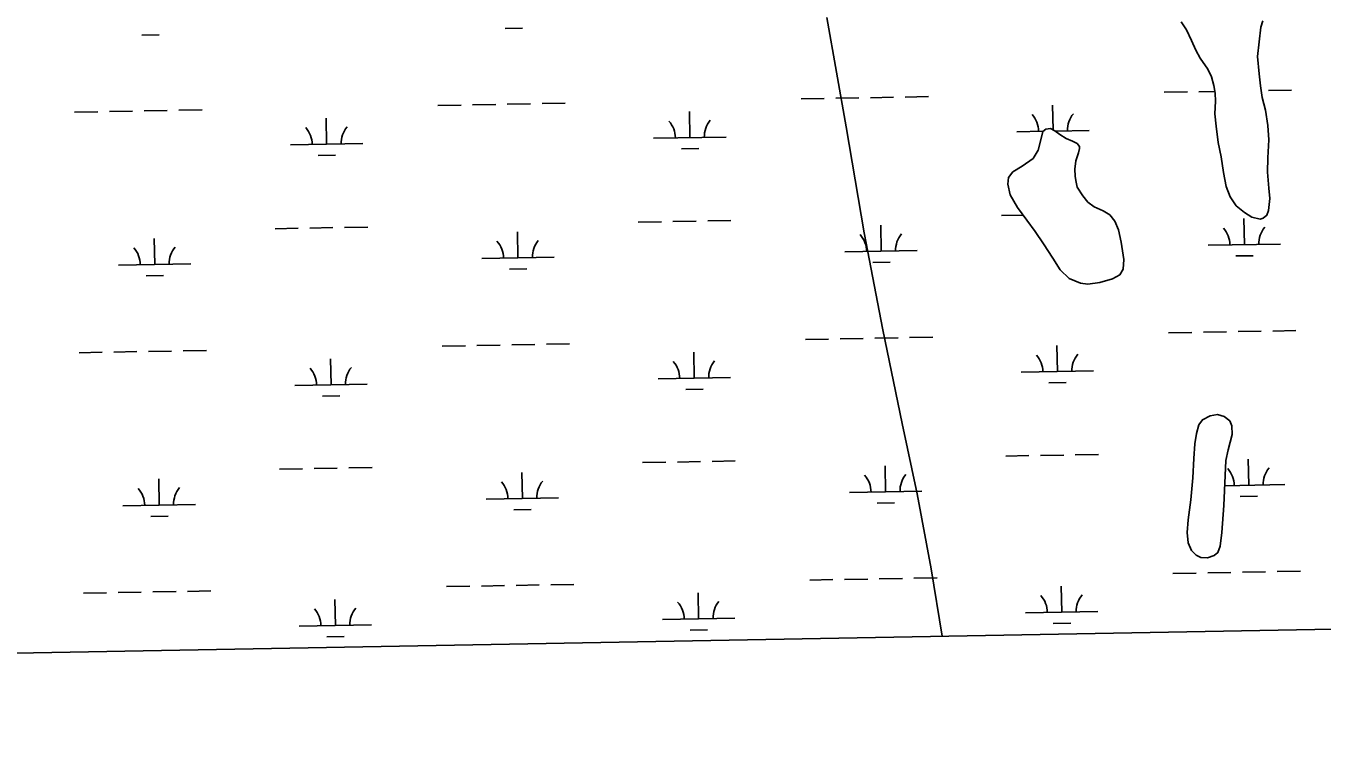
# Model space of a CAD drawing. Extents: x 3925854 to 3964121, y 224593 to 250589.
# Drawn here: x 3936067 to 3937858, y 230028 to 231003 of the extents above; entities that cross this region are included whole.
import ezdxf

# ---------------------------------------------------------------- set-up
doc = ezdxf.new("R2010")
doc.units = 0
for name, color, linetype in [('V-GRID-FRAM', 7, 'Continuous'), ('V-TOPO-SHOR', 7, 'Continuous'), ('V-WETL-SWMP', 7, 'Continuous')]:
    doc.layers.add(name, color=color, linetype=linetype)

msp = doc.modelspace()

# ---------------------------------------------------------------- linework, layer by layer
at = {"layer": 'V-GRID-FRAM'}
msp.add_lwpolyline([(3929791.517, 248207.597), (3961703.892, 248787.859), (3962042.387, 230608.264), (3930114.146, 230027.713), (3929791.517, 248207.597)], dxfattribs=at)
at = {"layer": 'V-TOPO-SHOR'}
for points in [[(3937333.083, 230158.975), (3937317.849, 230252.051), (3937298.634, 230355.752), (3937278.027, 230453.134), (3937251.342, 230582.516), (3937225.451, 230716.636), (3937200.566, 230862.998), (3937173.71, 231014.497)], [(3937776.134, 231009.594), (3937773.551, 231000.896), (3937768.949, 230960.559), (3937771.094, 230936.628), (3937772.853, 230919.816), (3937775.599, 230903.991), (3937779.927, 230886.188), (3937783.261, 230864.825), (3937784.619, 230845.244), (3937783.201, 230820.328), (3937782.583, 230800.356), (3937784.531, 230778.6), (3937786.093, 230764.162), (3937784.094, 230747.749), (3937781.911, 230741.03), (3937776.765, 230737.081), (3937772.411, 230735.703), (3937761.142, 230738.091), (3937750.868, 230744.63), (3937739.608, 230754.137), (3937731.121, 230766.408), (3937725.798, 230780.853), (3937721.87, 230800.237), (3937718.931, 230821.6), (3937714.804, 230841.578), (3937711.671, 230864.129), (3937710.11, 230881.336), (3937710.727, 230898.539), (3937710.545, 230909.811), (3937708.58, 230920.295), (3937705.433, 230932.561), (3937700.305, 230943.048), (3937689.647, 230958.29), (3937683.728, 230969.175), (3937677.811, 230982.433), (3937670.713, 230997.472), (3937663.608, 231008.556)], [(3937519.732, 230779.937), (3937527.627, 230767.865), (3937534.341, 230759.154), (3937543.428, 230752.419), (3937555.88, 230747.063), (3937564.772, 230741.314), (3937571.881, 230732.803), (3937576.808, 230720.732), (3937580.74, 230703.523), (3937584.07, 230679.59), (3937583.261, 230666.339), (3937578.901, 230658.632), (3937568.809, 230652.912), (3937551.202, 230647.792), (3937534.388, 230645.64), (3937524.502, 230646.84), (3937508.69, 230653.385), (3937496.248, 230665.663), (3937486.182, 230681.498), (3937473.157, 230701.489), (3937461.708, 230718.313), (3937450.061, 230734.148), (3937437.231, 230751.569), (3937427.169, 230769.38), (3937423.825, 230783.82), (3937425.025, 230793.114), (3937430.769, 230800.821), (3937443.635, 230808.911), (3937458.876, 230819.57), (3937465.813, 230830.832), (3937469.986, 230847.044), (3937472.176, 230856.731), (3937476.53, 230859.889), (3937482.858, 230860.87), (3937488.787, 230857.499), (3937495.703, 230852.746), (3937504.596, 230847.196), (3937513.093, 230843.428), (3937519.616, 230840.253), (3937522.97, 230835.899), (3937523.167, 230833.329), (3937521.576, 230827.398), (3937517.803, 230816.13), (3937516.404, 230804.86), (3937517.183, 230794.773), (3937517.967, 230789.037), (3937519.732, 230779.937)], [(3937725.3, 230401.946), (3937722.251, 230339.656), (3937719.828, 230302.282), (3937717.432, 230283.302), (3937714.255, 230274.604), (3937709.109, 230270.459), (3937700.008, 230267.503), (3937690.515, 230267.516), (3937683.992, 230270.887), (3937677.672, 230277.223), (3937673.14, 230288.106), (3937671.97, 230302.149), (3937673.181, 230319.944), (3937676.976, 230347.627), (3937679.388, 230378.079), (3937681.004, 230404.576), (3937682.415, 230424.745), (3937684.611, 230439.179), (3937687.988, 230451.238), (3937692.743, 230458.154), (3937703.628, 230463.478), (3937713.717, 230465.443), (3937722.81, 230462.661), (3937730.515, 230456.521), (3937733.472, 230449.595), (3937733.851, 230437.729), (3937728.485, 230416.774), (3937725.3, 230401.946)]]:
    msp.add_lwpolyline(points, dxfattribs=at)
at = {"layer": 'V-WETL-SWMP'}
for p, q in [((3936729.332, 230999.007), (3936753.328, 230999.443)), ((3937670.713, 230997.472), (3937663.608, 231008.555)), ((3937677.812, 230982.433), (3937670.713, 230997.472)), ((3937773.552, 231000.896), (3937768.95, 230960.559)), ((3937776.134, 231009.594), (3937773.552, 231000.896)), ((3936227.507, 230989.882), (3936251.503, 230990.319)), ((3937683.727, 230969.175), (3937677.812, 230982.433)), ((3937689.646, 230958.29), (3937683.727, 230969.175)), ((3937768.95, 230960.559), (3937771.094, 230936.627)), ((3937700.305, 230943.049), (3937689.646, 230958.29)), ((3937705.433, 230932.561), (3937700.305, 230943.049)), ((3937708.581, 230920.296), (3937705.433, 230932.561)), ((3937771.094, 230936.627), (3937772.852, 230919.815)), ((3937282.207, 230904.403), (3937314.202, 230904.985)), ((3937640.056, 230910.91), (3937672.051, 230911.491)), ((3937688.048, 230911.782), (3937710.1, 230912.183)), ((3937710.544, 230909.812), (3937708.581, 230920.296)), ((3937710.727, 230898.539), (3937710.544, 230909.812)), ((3937772.852, 230919.815), (3937775.599, 230903.991)), ((3937784.032, 230913.527), (3937816.027, 230914.109)), ((3936636.406, 230892.66), (3936668.4, 230893.242)), ((3936684.398, 230893.533), (3936716.393, 230894.114)), ((3936732.39, 230894.405), (3936764.385, 230894.987)), ((3936780.382, 230895.278), (3936812.377, 230895.86)), ((3937138.231, 230901.785), (3937170.226, 230902.367)), ((3937186.223, 230902.657), (3937218.218, 230903.239)), ((3937234.215, 230903.53), (3937266.21, 230904.112)), ((3937486.385, 230858.866), (3937485.757, 230893.359)), ((3937710.111, 230881.335), (3937710.727, 230898.539)), ((3937775.599, 230903.991), (3937779.927, 230886.187)), ((3936134.581, 230883.535), (3936166.575, 230884.117)), ((3936182.573, 230884.408), (3936214.567, 230884.99)), ((3936230.565, 230885.281), (3936262.56, 230885.862)), ((3936278.557, 230886.153), (3936310.552, 230886.735)), ((3936482.762, 230839.116), (3936482.107, 230875.11)), ((3936984.587, 230848.241), (3936983.932, 230884.235)), ((3937711.671, 230864.128), (3937710.111, 230881.335)), ((3937779.927, 230886.187), (3937783.26, 230864.825)), ((3937436.42, 230856.456), (3937472.706, 230857.116)), ((3937469.987, 230847.044), (3937472.175, 230856.731)), ((3937472.175, 230856.731), (3937476.53, 230859.889)), ((3937476.53, 230859.889), (3937482.859, 230860.87)), ((3937482.859, 230860.87), (3937488.787, 230857.5)), ((3937488.787, 230857.5), (3937495.703, 230852.745)), ((3937488.916, 230857.411), (3937536.404, 230858.274)), ((3937495.703, 230852.745), (3937504.595, 230847.196)), ((3937714.805, 230841.579), (3937711.671, 230864.128)), ((3937783.26, 230864.825), (3937784.619, 230845.245)), ((3936432.77, 230838.207), (3936532.754, 230840.025)), ((3936934.595, 230847.332), (3937034.579, 230849.15)), ((3936972.869, 230832.594), (3936996.865, 230833.03)), ((3937465.812, 230830.833), (3937469.987, 230847.044)), ((3937504.595, 230847.196), (3937513.093, 230843.427)), ((3937513.093, 230843.427), (3937519.615, 230840.254)), ((3937519.615, 230840.254), (3937522.971, 230835.899)), ((3937523.166, 230833.328), (3937521.576, 230827.397)), ((3937522.971, 230835.899), (3937523.166, 230833.328)), ((3937718.932, 230821.6), (3937714.805, 230841.579)), ((3937784.619, 230845.245), (3937783.202, 230820.329)), ((3936471.044, 230823.469), (3936495.04, 230823.906)), ((3937443.634, 230808.911), (3937458.876, 230819.57)), ((3937458.876, 230819.57), (3937465.812, 230830.833)), ((3937517.803, 230816.13), (3937516.404, 230804.86)), ((3937521.576, 230827.397), (3937517.803, 230816.13)), ((3937721.87, 230800.238), (3937718.932, 230821.6)), ((3937783.202, 230820.329), (3937782.582, 230800.356)), ((3937425.024, 230793.115), (3937430.769, 230800.82)), ((3937430.769, 230800.82), (3937443.634, 230808.911)), ((3937516.404, 230804.86), (3937517.182, 230794.773)), ((3937725.799, 230780.853), (3937721.87, 230800.238)), ((3937782.582, 230800.356), (3937784.531, 230778.6)), ((3937423.825, 230783.821), (3937425.024, 230793.115)), ((3937427.168, 230769.381), (3937423.825, 230783.821)), ((3937517.182, 230794.773), (3937517.966, 230789.037)), ((3937517.966, 230789.037), (3937519.733, 230779.938)), ((3937519.733, 230779.938), (3937527.628, 230767.864)), ((3937731.12, 230766.409), (3937725.799, 230780.853)), ((3937437.23, 230751.569), (3937427.168, 230769.381)), ((3937527.628, 230767.864), (3937534.34, 230759.154)), ((3937739.607, 230754.137), (3937731.12, 230766.409)), ((3937786.094, 230764.161), (3937784.095, 230747.75)), ((3937784.531, 230778.6), (3937786.094, 230764.161)), ((3937450.062, 230734.149), (3937437.23, 230751.569)), ((3937534.34, 230759.154), (3937543.428, 230752.418)), ((3937543.428, 230752.418), (3937555.88, 230747.062)), ((3937555.88, 230747.062), (3937564.771, 230741.315)), ((3937750.867, 230744.63), (3937739.607, 230754.137)), ((3937761.142, 230738.09), (3937750.867, 230744.63)), ((3937784.095, 230747.75), (3937781.911, 230741.029)), ((3936913.29, 230731.493), (3936945.284, 230732.075)), ((3936961.282, 230732.366), (3936993.276, 230732.948)), ((3937009.274, 230733.239), (3937041.268, 230733.82)), ((3937248.922, 230691.158), (3937248.268, 230727.152)), ((3937415.115, 230740.618), (3937444.898, 230741.159)), ((3937461.709, 230718.313), (3937450.062, 230734.149)), ((3937564.771, 230741.315), (3937571.88, 230732.802)), ((3937571.88, 230732.802), (3937576.808, 230720.732)), ((3937750.747, 230700.283), (3937750.093, 230736.277)), ((3937772.411, 230735.702), (3937761.142, 230738.09)), ((3937776.764, 230737.081), (3937772.411, 230735.702)), ((3937781.911, 230741.029), (3937776.764, 230737.081)), ((3936245.272, 230672.909), (3936244.618, 230708.903)), ((3936411.464, 230722.368), (3936443.459, 230722.95)), ((3936459.457, 230723.241), (3936491.451, 230723.823)), ((3936507.449, 230724.114), (3936539.443, 230724.696)), ((3936747.097, 230682.034), (3936746.443, 230718.028)), ((3937473.157, 230701.489), (3937461.709, 230718.313)), ((3937576.808, 230720.732), (3937580.74, 230703.522)), ((3937198.931, 230690.249), (3937298.914, 230692.067)), ((3937486.182, 230681.498), (3937473.157, 230701.489)), ((3937580.74, 230703.522), (3937584.071, 230679.589)), ((3937700.756, 230699.374), (3937800.739, 230701.192)), ((3936195.28, 230672), (3936295.264, 230673.818)), ((3936697.106, 230681.125), (3936797.089, 230682.943)), ((3937237.205, 230675.512), (3937261.201, 230675.948)), ((3937496.247, 230665.664), (3937486.182, 230681.498)), ((3937584.071, 230679.589), (3937583.262, 230666.34)), ((3937739.03, 230684.636), (3937763.026, 230685.073)), ((3936233.555, 230657.262), (3936257.551, 230657.699)), ((3936735.38, 230666.387), (3936759.376, 230666.823)), ((3937508.69, 230653.386), (3937496.247, 230665.664)), ((3937578.901, 230658.633), (3937568.808, 230652.912)), ((3937583.262, 230666.34), (3937578.901, 230658.633)), ((3937524.502, 230646.839), (3937508.69, 230653.386)), ((3937534.388, 230645.64), (3937524.502, 230646.839)), ((3937551.201, 230647.793), (3937534.388, 230645.64)), ((3937568.808, 230652.912), (3937551.201, 230647.793)), ((3937144.279, 230569.165), (3937176.274, 230569.747)), ((3937192.271, 230570.037), (3937224.266, 230570.619)), ((3937240.263, 230570.91), (3937272.258, 230571.492)), ((3937288.255, 230571.783), (3937320.25, 230572.364)), ((3937646.104, 230578.29), (3937678.099, 230578.871)), ((3937694.096, 230579.162), (3937726.091, 230579.744)), ((3937742.088, 230580.035), (3937774.083, 230580.617)), ((3937790.08, 230580.907), (3937822.075, 230581.489)), ((3936140.629, 230550.915), (3936172.623, 230551.497)), ((3936188.621, 230551.788), (3936220.616, 230552.37)), ((3936236.613, 230552.661), (3936268.608, 230553.242)), ((3936284.605, 230553.533), (3936316.6, 230554.115)), ((3936642.454, 230560.04), (3936674.449, 230560.622)), ((3936690.446, 230560.913), (3936722.441, 230561.494)), ((3936738.438, 230561.785), (3936770.433, 230562.367)), ((3936786.43, 230562.658), (3936818.425, 230563.24)), ((3936990.635, 230515.621), (3936989.98, 230551.615)), ((3937492.46, 230524.745), (3937491.805, 230560.739)), ((3936488.81, 230506.496), (3936488.155, 230542.49)), ((3936940.643, 230514.712), (3937040.627, 230516.53)), ((3937442.468, 230523.836), (3937542.452, 230525.654)), ((3936438.818, 230505.587), (3936538.802, 230507.405)), ((3936978.917, 230499.974), (3937002.913, 230500.41)), ((3937480.742, 230509.099), (3937504.739, 230509.535)), ((3936477.092, 230490.849), (3936501.088, 230491.286)), ((3937687.988, 230451.238), (3937692.744, 230458.153)), ((3937692.744, 230458.153), (3937703.628, 230463.478)), ((3937703.628, 230463.478), (3937713.716, 230465.443)), ((3937713.716, 230465.443), (3937722.809, 230462.662)), ((3937722.809, 230462.662), (3937730.514, 230456.521)), ((3937682.416, 230424.745), (3937684.611, 230439.179)), ((3937684.611, 230439.179), (3937687.988, 230451.238)), ((3937730.514, 230456.521), (3937733.471, 230449.596)), ((3937733.471, 230449.596), (3937733.851, 230437.73)), ((3937681.005, 230404.576), (3937682.416, 230424.745)), ((3937733.851, 230437.73), (3937728.484, 230416.774)), ((3937421.163, 230407.998), (3937453.157, 230408.58)), ((3937469.155, 230408.871), (3937501.149, 230409.452)), ((3937517.147, 230409.743), (3937549.141, 230410.325)), ((3937679.388, 230378.078), (3937681.005, 230404.576)), ((3937728.484, 230416.774), (3937725.3, 230401.947)), ((3937756.795, 230367.663), (3937756.141, 230403.657)), ((3936417.513, 230389.748), (3936449.507, 230390.33)), ((3936465.505, 230390.621), (3936497.499, 230391.203)), ((3936513.497, 230391.494), (3936545.491, 230392.076)), ((3936753.145, 230349.414), (3936752.491, 230385.408)), ((3936919.338, 230398.873), (3936951.332, 230399.455)), ((3936967.33, 230399.746), (3936999.324, 230400.328)), ((3937015.322, 230400.618), (3937047.316, 230401.2)), ((3937254.97, 230358.538), (3937254.316, 230394.532)), ((3937725.3, 230401.947), (3937722.251, 230339.657)), ((3936251.32, 230340.289), (3936250.666, 230376.283)), ((3937676.975, 230347.627), (3937679.388, 230378.078)), ((3937723.592, 230367.059), (3937806.787, 230368.572)), ((3936703.154, 230348.505), (3936803.137, 230350.323)), ((3937204.979, 230357.629), (3937304.962, 230359.447)), ((3937745.078, 230352.016), (3937769.074, 230352.453)), ((3936201.329, 230339.38), (3936301.312, 230341.198)), ((3936741.428, 230333.767), (3936765.424, 230334.203)), ((3937243.253, 230342.892), (3937267.249, 230343.328)), ((3937673.181, 230319.945), (3937676.975, 230347.627)), ((3937722.251, 230339.657), (3937719.829, 230302.283)), ((3936239.603, 230324.642), (3936263.599, 230325.079)), ((3937671.971, 230302.149), (3937673.181, 230319.945)), ((3937673.139, 230288.106), (3937671.971, 230302.149)), ((3937719.829, 230302.283), (3937717.431, 230283.302)), ((3937677.673, 230277.223), (3937673.139, 230288.106)), ((3937717.431, 230283.302), (3937714.255, 230274.604)), ((3937683.993, 230270.887), (3937677.673, 230277.223)), ((3937690.515, 230267.516), (3937683.993, 230270.887)), ((3937700.007, 230267.504), (3937690.515, 230267.516)), ((3937709.108, 230270.458), (3937700.007, 230267.504)), ((3937714.255, 230274.604), (3937709.108, 230270.458)), ((3937652.152, 230245.669), (3937684.147, 230246.251)), ((3937700.144, 230246.542), (3937732.139, 230247.124)), ((3937748.136, 230247.415), (3937780.131, 230247.997)), ((3937796.128, 230248.287), (3937828.123, 230248.869)), ((3936648.502, 230227.42), (3936680.497, 230228.002)), ((3936696.494, 230228.293), (3936728.489, 230228.874)), ((3936744.486, 230229.165), (3936776.481, 230229.747)), ((3936792.478, 230230.038), (3936824.473, 230230.62)), ((3937150.327, 230236.545), (3937182.322, 230237.127)), ((3937198.319, 230237.417), (3937230.314, 230237.999)), ((3937246.311, 230238.29), (3937278.306, 230238.872)), ((3937294.303, 230239.163), (3937326.298, 230239.744)), ((3937498.508, 230192.125), (3937497.854, 230228.119)), ((3936146.677, 230218.295), (3936178.672, 230218.877)), ((3936194.669, 230219.168), (3936226.664, 230219.75)), ((3936242.661, 230220.041), (3936274.656, 230220.622)), ((3936290.653, 230220.913), (3936322.648, 230221.495)), ((3936494.858, 230173.876), (3936494.203, 230209.87)), ((3936996.683, 230183.001), (3936996.028, 230218.995)), ((3937448.516, 230191.216), (3937548.5, 230193.034)), ((3935982.08, 230134.41), (3938080.366, 230172.563)), ((3936444.866, 230172.967), (3936544.85, 230174.785)), ((3936946.691, 230182.092), (3937046.675, 230183.91)), ((3937486.791, 230176.479), (3937510.787, 230176.915)), ((3936483.14, 230158.229), (3936507.136, 230158.666)), ((3936984.965, 230167.354), (3937008.962, 230167.79))]:
    msp.add_line(p, q, dxfattribs=at)
for centre, start, end in [((3936929.344, 230847.711), 0.269879, 41.813537), ((3937039.812, 230849.72), 140.269876, 181.813534), ((3937431.169, 230856.836), 0.269879, 41.813537), ((3937541.637, 230858.844), 140.269876, 181.813534), ((3936427.519, 230838.586), 0.269879, 41.813537), ((3936537.987, 230840.595), 140.269876, 181.813534), ((3937193.68, 230690.629), 0.269879, 41.813537), ((3937304.147, 230692.637), 140.269876, 181.813534), ((3937695.505, 230699.754), 0.269879, 41.813537), ((3937805.973, 230701.762), 140.269876, 181.813534), ((3936190.03, 230672.379), 0.269879, 41.813537), ((3936300.497, 230674.388), 140.269876, 181.813534), ((3936691.855, 230681.504), 0.269879, 41.813537), ((3936802.322, 230683.513), 140.269876, 181.813534), ((3937437.218, 230524.216), 0.269879, 41.813537), ((3937547.685, 230526.224), 140.269876, 181.813534), ((3936433.567, 230505.966), 0.269879, 41.813537), ((3936544.035, 230507.975), 140.269876, 181.813534), ((3936935.392, 230515.091), 0.269879, 41.813537), ((3937045.86, 230517.1), 140.269876, 181.813534), ((3937701.553, 230367.133), 0.269879, 41.813537), ((3937812.021, 230369.142), 140.269876, 181.813534), ((3936697.903, 230348.884), 0.269879, 41.813537), ((3936808.37, 230350.893), 140.269876, 181.813534), ((3937199.728, 230358.009), 0.269879, 41.813537), ((3937310.196, 230360.017), 140.269876, 181.813534), ((3936196.078, 230339.759), 0.269879, 41.813537), ((3936306.545, 230341.768), 140.269876, 181.813534), ((3937051.908, 230184.48), 140.269876, 181.813534), ((3937443.266, 230191.596), 0.269879, 41.813537), ((3937553.733, 230193.604), 140.269876, 181.813534), ((3936439.615, 230173.346), 0.269879, 41.813537), ((3936550.083, 230175.355), 140.269876, 181.813534), ((3936941.441, 230182.471), 0.269879, 41.813537)]:
    msp.add_arc(centre, 35.246, start, end, dxfattribs=at)

doc.saveas('drawing.dxf')
